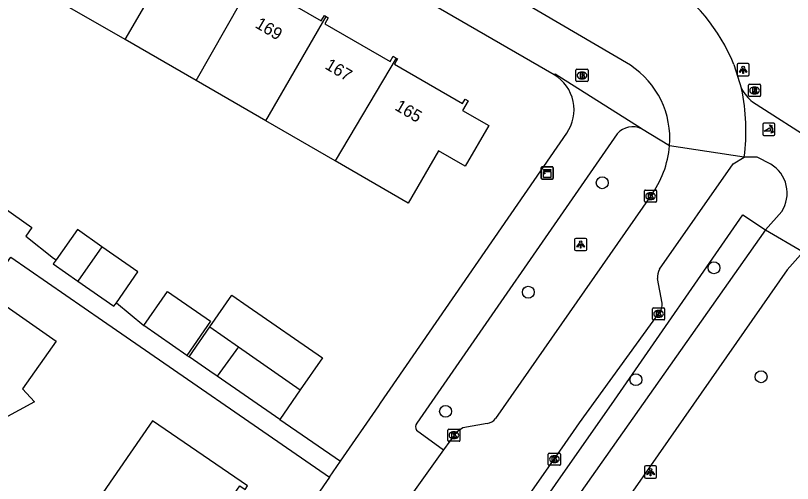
# Model space of a CAD drawing. Extents: x 160158 to 160921, y 381517 to 382041.
# Drawn here: x 160728 to 160791.9, y 381770.5 to 381808.9 of the extents above; entities that cross this region are included whole.
import ezdxf

# ---------------------------------------------------------------- set-up
doc = ezdxf.new("R2010")
doc.units = 0
for name, color, linetype in [('IMGEO_Boom', 7, 'Continuous'), ('IMGEO_Brandkraan', 7, 'Continuous'), ('IMGEO_Fietspad_open', 7, 'Continuous'), ('IMGEO_Kast', 7, 'Continuous'), ('IMGEO_Kolk', 7, 'Continuous'), ('IMGEO_Lichtpunt', 7, 'Continuous'), ('IMGEO_Pand', 7, 'Continuous'), ('IMGEO_Pand_nummerreeks', 7, 'Continuous'), ('IMGEO_Poller', 7, 'Continuous'), ('IMGEO_Rijbaan_lokaal_open', 7, 'Continuous'), ('IMGEO_Rioolput', 7, 'Continuous'), ('IMGEO_Voetpad_halfverhard', 7, 'Continuous'), ('IMGEO_Voetpad_open', 7, 'Continuous')]:
    doc.layers.add(name, color=color, linetype=linetype)

msp = doc.modelspace()

# ---------------------------------------------------------------- linework, layer by layer
at = {"layer": 'IMGEO_Boom'}
for centre in [(160776.237, 381795.163), (160785.419, 381788.174), (160770.158, 381786.171), (160778.998, 381778.979), (160789.29, 381779.222), (160763.357, 381776.379)]:
    msp.add_circle(centre, 0.489, dxfattribs=at)
at = {"layer": 'IMGEO_Brandkraan'}
for p, q in [((160774.071, 381803.56), (160774.071, 381804.412)), ((160774.146, 381804.486), (160774.998, 381804.486)), ((160775.072, 381804.412), (160775.072, 381803.56)), ((160774.582, 381803.706), (160774.557, 381803.706)), ((160774.559, 381804.266), (160774.584, 381804.266)), ((160774.998, 381803.486), (160774.146, 381803.486))]:
    msp.add_line(p, q, dxfattribs=at)
for points in [[(160774.071, 381803.56), (160774.071, 381804.412)], [(160774.146, 381804.486), (160774.998, 381804.486)], [(160775.072, 381804.412), (160775.072, 381803.56)], [(160774.419, 381804.186), (160774.419, 381803.786), (160774.632, 381803.786)], [(160774.65, 381804.186), (160774.419, 381804.186)], [(160774.598, 381804.105), (160774.544, 381804.105), (160774.544, 381804.029)], [(160774.544, 381804.029), (160774.597, 381804.029)], [(160774.606, 381803.953), (160774.544, 381803.953), (160774.544, 381803.872)], [(160774.544, 381803.872), (160774.606, 381803.872)], [(160774.998, 381803.486), (160774.146, 381803.486)]]:
    msp.add_lwpolyline(points, dxfattribs=at)
for centre, radius, start, end in [((160774.148, 381804.41), 0.0765, 91.55205, 178.44795), ((160774.148, 381804.41), 0.0765, 91.55205, 178.44795), ((160774.996, 381804.41), 0.0765, 1.55205, 88.44795), ((160774.996, 381804.41), 0.0765, 1.55205, 88.44795), ((160774.599, 381804.067), 0.0379, 267.82845, 90.93552), ((160774.607, 381803.912), 0.0404, 269.87594, 90.50774), ((160774.638, 381804.037), 0.251, 268.66757, 293.53466), ((160774.654, 381804.041), 0.145, 59.4692, 91.53667), ((160774.679, 381804.088), 0.0922, 285.51372, 58.15012), ((160774.684, 381803.896), 0.105, 301.31148, 78.98903), ((160774.148, 381803.562), 0.0765, 181.55205, 268.44795), ((160774.148, 381803.562), 0.0765, 181.55205, 268.44795), ((160774.996, 381803.562), 0.0765, 271.55205, 358.44795), ((160774.996, 381803.562), 0.0765, 271.55205, 358.44795)]:
    msp.add_arc(centre, radius, start, end, dxfattribs=at)
for centre, major_axis, ratio, start_param, end_param in [((160774.558, 381803.986), (-0.387, 0.002), 0.722429, 4.712389, 7.853982), ((160774.583, 381803.986), (-0.39, 0.002), 0.717154, 1.570796, 4.712389)]:
    msp.add_ellipse(centre, major_axis=major_axis, ratio=ratio, start_param=start_param, end_param=end_param, dxfattribs=at)
at = {"layer": 'IMGEO_Fietspad_open'}
for points in [[(160788.591, 381801.817), (160793.995, 381798.358)], [(160790.088, 381796.699), (160788.96, 381797.275), (160787.91, 381797.263)], [(160789.665, 381791.308), (160790.986, 381792.793)], [(160789.665, 381791.308), (160769.212, 381762.274)], [(160789.665, 381791.308), (160792.763, 381789.478)], [(160792.763, 381789.478), (160791.434, 381788.016), (160767.517, 381753.72), (160764.918, 381750), (160753.579, 381733.814)]]:
    msp.add_lwpolyline(points, dxfattribs=at)
for centre, radius, start, end in [((160790.586, 381804.408), 3.27, 207.60233, 232.40572), ((160788.638, 381794.309), 2.795, 327.14286, 58.75208)]:
    msp.add_arc(centre, radius, start, end, dxfattribs=at)
at = {"layer": 'IMGEO_Kast'}
for p, q in [((160771.213, 381795.544), (160771.213, 381796.385)), ((160771.213, 381796.385), (160771.213, 381795.544)), ((160771.288, 381796.469), (160772.129, 381796.469)), ((160772.129, 381796.469), (160771.288, 381796.469)), ((160772.213, 381796.394), (160772.213, 381795.553)), ((160772.213, 381795.553), (160772.213, 381796.394)), ((160772.138, 381795.469), (160771.297, 381795.469)), ((160771.297, 381795.469), (160772.138, 381795.469))]:
    msp.add_line(p, q, dxfattribs=at)
for points in [[(160771.408, 381796.259), (160772.008, 381796.259), (160772.008, 381796.174), (160771.408, 381796.174), (160771.408, 381796.259)], [(160771.408, 381796.084), (160772.008, 381796.084), (160772.008, 381795.595), (160771.408, 381795.595), (160771.408, 381796.084)]]:
    msp.add_lwpolyline(points, dxfattribs=at)
msp.add_circle((160771.492, 381795.933), 0.0377, dxfattribs=at)
for centre, start, end in [((160771.291, 381796.391), 92.4484, 184.28452), ((160771.291, 381796.391), 92.4484, 184.28452), ((160772.135, 381796.391), 2.4484, 94.28452), ((160772.135, 381796.391), 2.4484, 94.28452), ((160771.291, 381795.547), 182.4484, 274.28452), ((160771.291, 381795.547), 182.4484, 274.28452), ((160772.135, 381795.547), 272.4484, 4.28452), ((160772.135, 381795.547), 272.4484, 4.28452)]:
    msp.add_arc(centre, 0.0779, start, end, dxfattribs=at)
at = {"layer": 'IMGEO_Kolk'}
for p, q in [((160779.706, 381793.64), (160779.706, 381794.492)), ((160779.781, 381794.566), (160780.633, 381794.566)), ((160780.194, 381794.346), (160780.219, 381794.346)), ((160780.707, 381794.492), (160780.707, 381793.64)), ((160780.633, 381793.566), (160779.781, 381793.566)), ((160780.217, 381793.786), (160780.192, 381793.786)), ((160780.364, 381783.963), (160780.364, 381784.815)), ((160780.439, 381784.889), (160781.291, 381784.889)), ((160780.852, 381784.669), (160780.877, 381784.669)), ((160781.365, 381784.815), (160781.365, 381783.963)), ((160781.291, 381783.889), (160780.439, 381783.889)), ((160780.875, 381784.109), (160780.85, 381784.109)), ((160763.54, 381773.989), (160763.54, 381774.841)), ((160763.615, 381774.915), (160764.467, 381774.915)), ((160764.028, 381774.695), (160764.053, 381774.695)), ((160764.541, 381774.841), (160764.541, 381773.989)), ((160764.467, 381773.915), (160763.615, 381773.915)), ((160764.051, 381774.135), (160764.026, 381774.135)), ((160771.803, 381772.021), (160771.803, 381772.873)), ((160771.878, 381772.947), (160772.73, 381772.947)), ((160772.291, 381772.727), (160772.316, 381772.727)), ((160772.804, 381772.873), (160772.804, 381772.021)), ((160772.73, 381771.947), (160771.878, 381771.947)), ((160772.314, 381772.167), (160772.289, 381772.167))]:
    msp.add_line(p, q, dxfattribs=at)
for points in [[(160779.706, 381793.64), (160779.706, 381794.492)], [(160779.781, 381794.566), (160780.633, 381794.566)], [(160780.027, 381794.266), (160780.15, 381794.266), (160780.15, 381794.115), (160780.28, 381794.266), (160780.444, 381794.266), (160780.298, 381794.115), (160780.451, 381793.866), (160780.299, 381793.866), (160780.214, 381794.03), (160780.15, 381793.963), (160780.15, 381793.866), (160780.027, 381793.866), (160780.027, 381794.266)], [(160780.707, 381794.492), (160780.707, 381793.64)], [(160780.633, 381793.566), (160779.781, 381793.566)], [(160780.364, 381783.963), (160780.364, 381784.815)], [(160780.439, 381784.889), (160781.291, 381784.889)], [(160780.685, 381784.589), (160780.808, 381784.589), (160780.808, 381784.438), (160780.938, 381784.589), (160781.102, 381784.589), (160780.956, 381784.438), (160781.109, 381784.189), (160780.957, 381784.189), (160780.872, 381784.353), (160780.808, 381784.286), (160780.808, 381784.189), (160780.685, 381784.189), (160780.685, 381784.589)], [(160781.365, 381784.815), (160781.365, 381783.963)], [(160781.291, 381783.889), (160780.439, 381783.889)], [(160763.54, 381773.989), (160763.54, 381774.841)], [(160763.615, 381774.915), (160764.467, 381774.915)], [(160763.861, 381774.615), (160763.984, 381774.615), (160763.984, 381774.464), (160764.114, 381774.615), (160764.278, 381774.615), (160764.132, 381774.464), (160764.285, 381774.215), (160764.133, 381774.215), (160764.048, 381774.379), (160763.984, 381774.312), (160763.984, 381774.215), (160763.861, 381774.215), (160763.861, 381774.615)], [(160764.541, 381774.841), (160764.541, 381773.989)], [(160764.467, 381773.915), (160763.615, 381773.915)], [(160771.803, 381772.021), (160771.803, 381772.873)], [(160771.878, 381772.947), (160772.73, 381772.947)], [(160772.124, 381772.647), (160772.247, 381772.647), (160772.247, 381772.496), (160772.377, 381772.647), (160772.541, 381772.647), (160772.395, 381772.496), (160772.548, 381772.247), (160772.396, 381772.247), (160772.311, 381772.411), (160772.247, 381772.344), (160772.247, 381772.247), (160772.124, 381772.247), (160772.124, 381772.647)], [(160772.804, 381772.873), (160772.804, 381772.021)], [(160772.73, 381771.947), (160771.878, 381771.947)]]:
    msp.add_lwpolyline(points, dxfattribs=at)
for centre, start, end in [((160779.783, 381794.49), 91.55205, 178.44795), ((160779.783, 381794.49), 91.55205, 178.44795), ((160780.631, 381794.49), 1.55205, 88.44795), ((160780.631, 381794.49), 1.55205, 88.44795), ((160779.783, 381793.642), 181.55205, 268.44795), ((160779.783, 381793.642), 181.55205, 268.44795), ((160780.631, 381793.642), 271.55205, 358.44795), ((160780.631, 381793.642), 271.55205, 358.44795), ((160780.441, 381784.813), 91.55205, 178.44795), ((160780.441, 381784.813), 91.55205, 178.44795), ((160781.289, 381784.813), 1.55205, 88.44795), ((160781.289, 381784.813), 1.55205, 88.44795), ((160780.441, 381783.965), 181.55205, 268.44795), ((160780.441, 381783.965), 181.55205, 268.44795), ((160781.289, 381783.965), 271.55205, 358.44795), ((160781.289, 381783.965), 271.55205, 358.44795), ((160763.617, 381774.839), 91.55205, 178.44795), ((160763.617, 381774.839), 91.55205, 178.44795), ((160764.465, 381774.839), 1.55205, 88.44795), ((160764.465, 381774.839), 1.55205, 88.44795), ((160763.617, 381773.991), 181.55205, 268.44795), ((160763.617, 381773.991), 181.55205, 268.44795), ((160764.465, 381773.991), 271.55205, 358.44795), ((160764.465, 381773.991), 271.55205, 358.44795), ((160771.88, 381772.871), 91.55205, 178.44795), ((160771.88, 381772.871), 91.55205, 178.44795), ((160772.728, 381772.871), 1.55205, 88.44795), ((160772.728, 381772.871), 1.55205, 88.44795), ((160771.88, 381772.023), 181.55205, 268.44795), ((160771.88, 381772.023), 181.55205, 268.44795), ((160772.728, 381772.023), 271.55205, 358.44795), ((160772.728, 381772.023), 271.55205, 358.44795)]:
    msp.add_arc(centre, 0.0765, start, end, dxfattribs=at)
for centre, major_axis, ratio, start_param, end_param in [((160780.193, 381794.066), (-0.387, 0.002), 0.722429, 4.712389, 7.853982), ((160780.218, 381794.066), (-0.39, 0.002), 0.717154, 1.570796, 4.712389), ((160780.851, 381784.389), (-0.387, 0.002), 0.722429, 4.712389, 7.853982), ((160780.876, 381784.389), (-0.39, 0.002), 0.717154, 1.570796, 4.712389), ((160764.027, 381774.415), (-0.387, 0.002), 0.722429, 4.712389, 7.853982), ((160764.052, 381774.415), (-0.39, 0.002), 0.717154, 1.570796, 4.712389), ((160772.29, 381772.447), (-0.387, 0.002), 0.722429, 4.712389, 7.853982), ((160772.315, 381772.447), (-0.39, 0.002), 0.717154, 1.570796, 4.712389)]:
    msp.add_ellipse(centre, major_axis=major_axis, ratio=ratio, start_param=start_param, end_param=end_param, dxfattribs=at)
at = {"layer": 'IMGEO_Lichtpunt'}
for p, q in [((160788.222, 381804.954), (160787.414, 381804.954)), ((160788.222, 381804.954), (160787.414, 381804.954)), ((160787.32, 381804.859), (160787.32, 381804.052)), ((160787.32, 381804.859), (160787.32, 381804.052)), ((160788.316, 381804.052), (160788.316, 381804.859)), ((160788.316, 381804.052), (160788.316, 381804.859)), ((160787.414, 381803.958), (160788.222, 381803.958)), ((160787.414, 381803.958), (160788.222, 381803.958)), ((160773.963, 381790.497), (160773.963, 381789.69)), ((160773.963, 381790.497), (160773.963, 381789.69)), ((160774.865, 381790.592), (160774.057, 381790.592)), ((160774.865, 381790.592), (160774.057, 381790.592)), ((160774.959, 381789.69), (160774.959, 381790.497)), ((160774.959, 381789.69), (160774.959, 381790.497)), ((160774.057, 381789.596), (160774.865, 381789.596)), ((160774.057, 381789.596), (160774.865, 381789.596)), ((160779.711, 381771.796), (160779.711, 381770.989)), ((160779.711, 381771.796), (160779.711, 381770.989)), ((160780.613, 381771.891), (160779.805, 381771.891)), ((160780.613, 381771.891), (160779.805, 381771.891)), ((160780.707, 381770.989), (160780.707, 381771.796)), ((160780.707, 381770.989), (160780.707, 381771.796)), ((160779.805, 381770.895), (160780.613, 381770.895)), ((160779.805, 381770.895), (160780.613, 381770.895))]:
    msp.add_line(p, q, dxfattribs=at)
for points in [[(160787.694, 381804.523), (160787.733, 381804.495), (160787.545, 381804.233), (160787.507, 381804.26), (160787.694, 381804.523)], [(160787.796, 381804.475), (160787.843, 381804.475), (160787.843, 381804.153), (160787.796, 381804.153), (160787.796, 381804.475)], [(160787.906, 381804.495), (160787.944, 381804.522), (160788.131, 381804.26), (160788.092, 381804.232), (160787.906, 381804.495)], [(160774.337, 381790.161), (160774.376, 381790.133), (160774.188, 381789.871), (160774.15, 381789.898), (160774.337, 381790.161)], [(160774.439, 381790.113), (160774.486, 381790.113), (160774.486, 381789.791), (160774.439, 381789.791), (160774.439, 381790.113)], [(160774.549, 381790.133), (160774.587, 381790.16), (160774.774, 381789.898), (160774.735, 381789.87), (160774.549, 381790.133)], [(160780.085, 381771.46), (160780.124, 381771.432), (160779.936, 381771.17), (160779.898, 381771.197), (160780.085, 381771.46)], [(160780.187, 381771.412), (160780.234, 381771.412), (160780.234, 381771.09), (160780.187, 381771.09), (160780.187, 381771.412)], [(160780.297, 381771.432), (160780.335, 381771.459), (160780.522, 381771.197), (160780.483, 381771.169), (160780.297, 381771.432)]]:
    msp.add_lwpolyline(points, dxfattribs=at)
for centre in [(160787.819, 381804.657), (160774.462, 381790.295), (160780.21, 381771.594)]:
    msp.add_circle(centre, 0.0994, dxfattribs=at)
for centre, start, end in [((160787.414, 381804.859), 90, 180), ((160787.414, 381804.859), 90, 180), ((160788.222, 381804.859), 0, 90), ((160788.222, 381804.859), 0, 90), ((160787.414, 381804.052), 180, 270), ((160787.414, 381804.052), 180, 270), ((160788.222, 381804.052), 270, 0), ((160788.222, 381804.052), 270, 360), ((160774.057, 381790.497), 90, 180), ((160774.057, 381790.497), 90, 180), ((160774.865, 381790.497), 0, 90), ((160774.865, 381790.497), 0, 90), ((160774.057, 381789.69), 180, 270), ((160774.057, 381789.69), 180, 270), ((160774.865, 381789.69), 270, 0), ((160774.865, 381789.69), 270, 360), ((160779.805, 381771.796), 90, 180), ((160779.805, 381771.796), 90, 180), ((160780.613, 381771.796), 0, 90), ((160780.613, 381771.796), 0, 90), ((160779.805, 381770.989), 180, 270), ((160779.805, 381770.989), 180, 270), ((160780.613, 381770.989), 270, 0), ((160780.613, 381770.989), 270, 360)]:
    msp.add_arc(centre, 0.0946, start, end, dxfattribs=at)
at = {"layer": 'IMGEO_Pand'}
for points in [[(160737.027, 381806.939), (160742.071, 381815.598)], [(160742.859, 381803.57), (160747.786, 381812.255)], [(160747.786, 381812.255), (160747.954, 381812.158), (160747.652, 381811.636), (160753.139, 381808.466), (160753.396, 381808.91), (160753.538, 381808.828)], [(160737.027, 381806.939), (160731.333, 381810.229)], [(160748.578, 381800.265), (160753.538, 381808.828)], [(160753.538, 381808.828), (160753.718, 381808.724), (160753.435, 381808.235), (160758.804, 381805.133), (160759.047, 381805.554), (160759.296, 381805.41)], [(160742.859, 381803.57), (160737.027, 381806.939)], [(160759.296, 381805.41), (160759.413, 381805.343), (160759.163, 381804.911), (160764.753, 381801.681), (160764.96, 381802.039), (160765.206, 381801.897), (160764.748, 381801.104), (160766.9, 381799.861), (160764.97, 381796.521), (160762.772, 381797.791), (160760.291, 381793.498), (160754.275, 381796.974)], [(160759.296, 381805.41), (160754.275, 381796.974)], [(160748.578, 381800.265), (160742.859, 381803.57)], [(160754.275, 381796.974), (160748.578, 381800.265)], [(160735.108, 381789.907), (160733.09, 381791.319), (160731.34, 381788.817)], [(160735.108, 381789.907), (160733.134, 381787.085)], [(160736.296, 381785.289), (160738.075, 381787.832), (160735.108, 381789.907)], [(160731.34, 381788.817), (160731.116, 381788.497), (160733.134, 381787.085)], [(160733.134, 381787.085), (160736.101, 381785.01), (160736.296, 381785.289)], [(160725.558, 381786.168), (160731.355, 381782.148), (160728.591, 381778.227), (160729.581, 381777.174), (160727.057, 381775.795), (160721.421, 381779.855)], [(160738.564, 381783.424), (160740.51, 381786.237), (160744.046, 381783.791), (160742.1, 381780.977)], [(160743.975, 381783.321), (160745.777, 381785.926), (160747.139, 381784.984), (160753.236, 381780.766), (160751.418, 381778.138)], [(160742.1, 381780.977), (160738.564, 381783.424)], [(160742.277, 381780.867), (160743.975, 381783.321)], [(160743.975, 381783.321), (160746.332, 381781.679)], [(160746.332, 381781.679), (160744.58, 381779.274)], [(160746.332, 381781.679), (160751.418, 381778.138)], [(160744.58, 381779.274), (160743.985, 381779.685), (160742.277, 381780.867)], [(160749.736, 381775.707), (160744.58, 381779.274)], [(160751.418, 381778.138), (160749.736, 381775.707)], [(160742.941, 381764.412), (160743.047, 381764.566), (160742.704, 381764.802), (160746.455, 381770.258), (160746.878, 381769.967), (160747.068, 381770.245), (160739.262, 381775.612), (160737.435, 381772.955), (160735.18, 381769.69)]]:
    msp.add_lwpolyline(points, dxfattribs=at)
at = {"layer": 'IMGEO_Poller'}
for p, q in [((160789.432, 381799.958), (160789.432, 381799.151)), ((160789.432, 381799.958), (160789.432, 381799.151)), ((160790.334, 381800.053), (160789.526, 381800.053)), ((160790.334, 381800.053), (160789.526, 381800.053)), ((160790.428, 381799.151), (160790.428, 381799.958)), ((160790.428, 381799.151), (160790.428, 381799.958)), ((160789.526, 381799.056), (160790.334, 381799.056)), ((160789.526, 381799.056), (160790.334, 381799.056))]:
    msp.add_line(p, q, dxfattribs=at)
for points in [[(160790.111, 381799.782), (160790.099, 381799.709), (160789.974, 381799.914)], [(160789.974, 381799.914), (160790.205, 381799.848), (160790.134, 381799.816)], [(160790.067, 381799.409), (160789.554, 381799.409), (160789.984, 381799.684)], [(160790.127, 381799.237), (160790.193, 381799.468), (160790.223, 381799.4)], [(160790.259, 381799.373), (160790.331, 381799.362), (160790.127, 381799.237)]]:
    msp.add_lwpolyline(points, dxfattribs=at)
for centre, radius, start, end in [((160789.526, 381799.958), 0.0946, 90, 180), ((160789.526, 381799.958), 0.0946, 90, 180), ((160790.334, 381799.958), 0.0946, 0, 90), ((160790.334, 381799.958), 0.0946, 0, 90), ((160789.739, 381799.459), 0.332, 351.32473, 42.4854), ((160789.753, 381799.469), 0.476, 351.75274, 41.16905), ((160789.753, 381799.469), 0.516, 349.35686, 42.29123), ((160789.526, 381799.151), 0.0946, 180, 270), ((160789.526, 381799.151), 0.0946, 180, 270), ((160790.334, 381799.151), 0.0946, 270, 0), ((160790.334, 381799.151), 0.0946, 270, 0)]:
    msp.add_arc(centre, radius, start, end, dxfattribs=at)
at = {"layer": 'IMGEO_Rijbaan_lokaal_open'}
for points in [[(160778.552, 381804.819), (160758.57, 381816.542)], [(160787.048, 381804.881), (160787.688, 381802.893)], [(160779.452, 381799.594), (160779.437, 381799.634), (160772.354, 381804.097), (160772.287, 381804.027)], [(160754.718, 381772.271), (160757.861, 381776.828), (160758.017, 381777.054), (160773.315, 381799.233)], [(160777.474, 381799.197), (160760.988, 381775.42)], [(160787.91, 381797.263), (160781.761, 381798.2)], [(160780.951, 381788.057), (160787.004, 381796.713), (160787.91, 381797.263)], [(160780.207, 381794.066), (160767.458, 381775.784)], [(160781.164, 381785.265), (160780.779, 381787.29)], [(160673.052, 381629.169), (160742.168, 381728.75), (160744.459, 381732.031), (160749.187, 381738.841), (160756.939, 381750), (160765.763, 381763.144), (160772.954, 381773.374), (160774.36, 381775.443), (160780.995, 381784.58)], [(160766.774, 381775.383), (160764.783, 381775.027), (160764.22, 381774.643), (160763.193, 381773.21)], [(160760.956, 381774.824), (160763.193, 381773.21)], [(160763.193, 381773.21), (160756.409, 381763.749)], [(160753.822, 381770.972), (160754.718, 381772.271)], [(160753.822, 381770.972), (160751.191, 381767.158), (160739.356, 381750), (160734.718, 381743.353), (160731.28, 381738.425), (160713.812, 381713.39)]]:
    msp.add_lwpolyline(points, dxfattribs=at)
for centre, radius, start, end in [((160773.302, 381799.362), 14.812, 21.87474, 57.73319), ((160774.617, 381798.824), 7.171, 355.00815, 56.72159), ((160770.571, 381801.152), 3.348, 325.03132, 59.17452), ((160771.339, 381799.429), 16.712, 352.55296, 11.96323), ((160778.72, 381798.115), 1.65, 63.65889, 139.03895), ((160773.785, 381798.839), 8.001, 323.37807, 355.41873), ((160781.881, 381787.446), 1.113, 146.68413, 188.03688), ((160780.123, 381785.159), 1.047, 326.44414, 5.8379), ((160766.702, 381776.289), 0.909, 274.52961, 326.23294), ((160761.527, 381775.092), 0.63, 148.67381, 205.17952)]:
    msp.add_arc(centre, radius, start, end, dxfattribs=at)
at = {"layer": 'IMGEO_Rioolput'}
for p, q in [((160788.254, 381802.327), (160788.254, 381803.179)), ((160788.329, 381803.253), (160789.181, 381803.253)), ((160788.742, 381803.033), (160788.767, 381803.033)), ((160789.255, 381803.179), (160789.255, 381802.327)), ((160788.765, 381802.473), (160788.74, 381802.473)), ((160789.181, 381802.253), (160788.329, 381802.253))]:
    msp.add_line(p, q, dxfattribs=at)
for points in [[(160788.254, 381802.327), (160788.254, 381803.179)], [(160788.329, 381803.253), (160789.181, 381803.253)], [(160789.255, 381803.179), (160789.255, 381802.327)], [(160788.843, 381802.951), (160788.591, 381802.953), (160788.591, 381802.553)], [(160788.591, 381802.553), (160788.715, 381802.553), (160788.715, 381802.715), (160788.726, 381802.715)], [(160788.769, 381802.872), (160788.715, 381802.872), (160788.715, 381802.791)], [(160788.715, 381802.791), (160788.767, 381802.791)], [(160788.773, 381802.686), (160788.844, 381802.553), (160788.984, 381802.553), (160788.919, 381802.679)], [(160789.181, 381802.253), (160788.329, 381802.253)]]:
    msp.add_lwpolyline(points, dxfattribs=at)
for centre, radius, start, end in [((160788.331, 381803.177), 0.0765, 91.55205, 178.44795), ((160788.331, 381803.177), 0.0765, 91.55205, 178.44795), ((160789.179, 381803.177), 0.0765, 1.55205, 88.44795), ((160789.179, 381803.177), 0.0765, 1.55205, 88.44795), ((160788.725, 381802.662), 0.0533, 26.02933, 88.69889), ((160788.751, 381802.98), 0.19, 274.7715, 282.96867), ((160788.775, 381802.776), 0.0964, 77.00612, 93.18647), ((160788.789, 381802.833), 0.0378, 276.66336, 79.67722), ((160788.842, 381802.841), 0.109, 350.36119, 89.41601), ((160788.84, 381802.841), 0.112, 277.58423, 350.98172), ((160788.824, 381802.626), 0.108, 29.51342, 73.79051), ((160788.331, 381802.329), 0.0765, 181.55205, 268.44795), ((160788.331, 381802.329), 0.0765, 181.55205, 268.44795), ((160789.179, 381802.329), 0.0765, 271.55205, 358.44795), ((160789.179, 381802.329), 0.0765, 271.55205, 358.44795)]:
    msp.add_arc(centre, radius, start, end, dxfattribs=at)
for centre, major_axis, ratio, start_param, end_param in [((160788.741, 381802.753), (-0.387, 0.002), 0.722429, 4.712389, 7.853982), ((160788.766, 381802.753), (-0.39, 0.002), 0.717154, 1.570796, 4.712389)]:
    msp.add_ellipse(centre, major_axis=major_axis, ratio=ratio, start_param=start_param, end_param=end_param, dxfattribs=at)
at = {"layer": 'IMGEO_Voetpad_halfverhard'}
for points in [[(160717.549, 381799.835), (160729.351, 381791.476), (160728.862, 381790.786), (160731.12, 381788.973), (160731.34, 381788.817)], [(160725.558, 381786.168), (160727.618, 381789.046), (160735.153, 381783.849), (160753.822, 381770.972)], [(160736.296, 381785.289), (160738.564, 381783.424)], [(160742.1, 381780.977), (160742.277, 381780.867)], [(160749.736, 381775.707), (160754.718, 381772.271)]]:
    msp.add_lwpolyline(points, dxfattribs=at)
at = {"layer": 'IMGEO_Voetpad_open'}
for points in [[(160772.287, 381804.027), (160725.308, 381831.17)], [(160781.761, 381798.2), (160779.452, 381799.594)], [(160769.212, 381762.274), (160767.542, 381763.425), (160777.234, 381777.287), (160787.797, 381792.527), (160789.665, 381791.308)]]:
    msp.add_lwpolyline(points, dxfattribs=at)

# ---------------------------------------------------------------- texts
at = {"layer": 'IMGEO_Pand_nummerreeks'}
for s, p in [('169', (160747.632, 381807.969)), ('167', (160753.371, 381804.585)), ('165', (160759.11, 381801.201))]:
    msp.add_text(s, height=1, rotation=329.47198, dxfattribs=at).set_placement(p)

doc.saveas('drawing.dxf')
